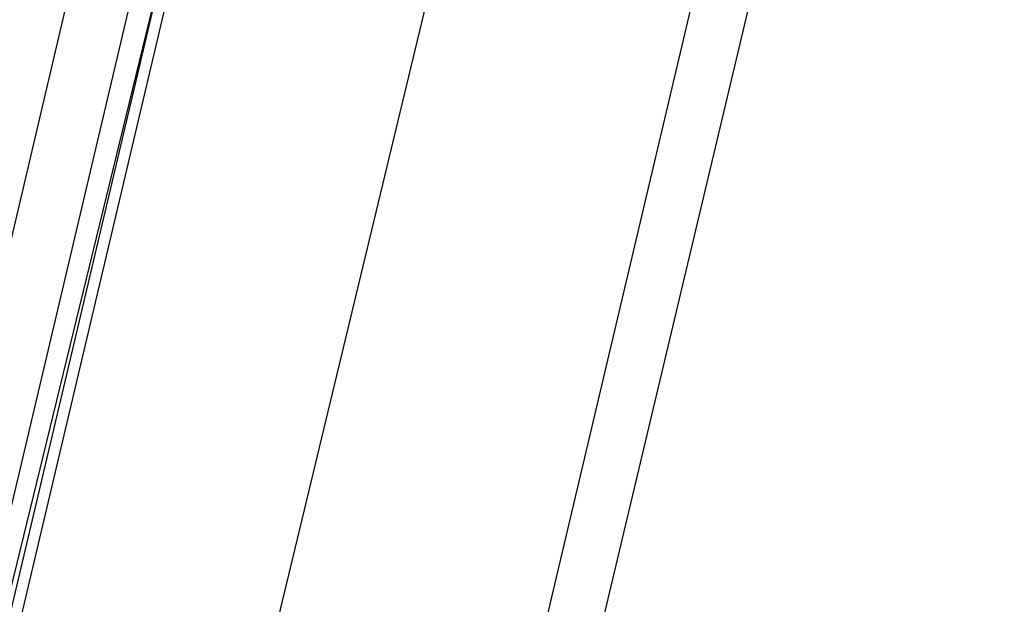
# Model space of a CAD drawing. Header units: feet. Extents: x -79 to 198, y -22 to 181.
# Tile 264 of 271: x 101.783 to 102.88, y 155.098 to 155.749. Entities that reach past the tile are written whole.
import ezdxf

# ---------------------------------------------------------------- set-up
doc = ezdxf.new("R2010")
doc.units = ezdxf.units.FT
doc.layers.add('A-LINEA', color=7, linetype='CONTINUOUS')

msp = doc.modelspace()

# ---------------------------------------------------------------- linework, layer by layer
at = {"layer": 'A-LINEA'}
for p, q in [((102.88, 156.9644), (100.9867, 148.9911)), ((101.4667, 154.2044), (101.8533, 155.8444)), ((102.5467, 155.8311), (101.0133, 149.3378))]:
    msp.add_line(p, q, dxfattribs=at)
for points in [[(102.2667, 155.8978), (101.84, 154.1244), (101.4667, 152.5511)], [(101.5333, 154.1911), (101.9333, 155.8844), (101.9333, 155.8978), (101.9467, 155.8844), (101.96, 155.8844), (101.5467, 154.1911)], [(101.5733, 154.1911), (101.9733, 155.8844), (101.96, 155.8844), (101.56, 154.1911)]]:
    msp.add_lwpolyline(points, dxfattribs=at)

doc.saveas('drawing.dxf')
